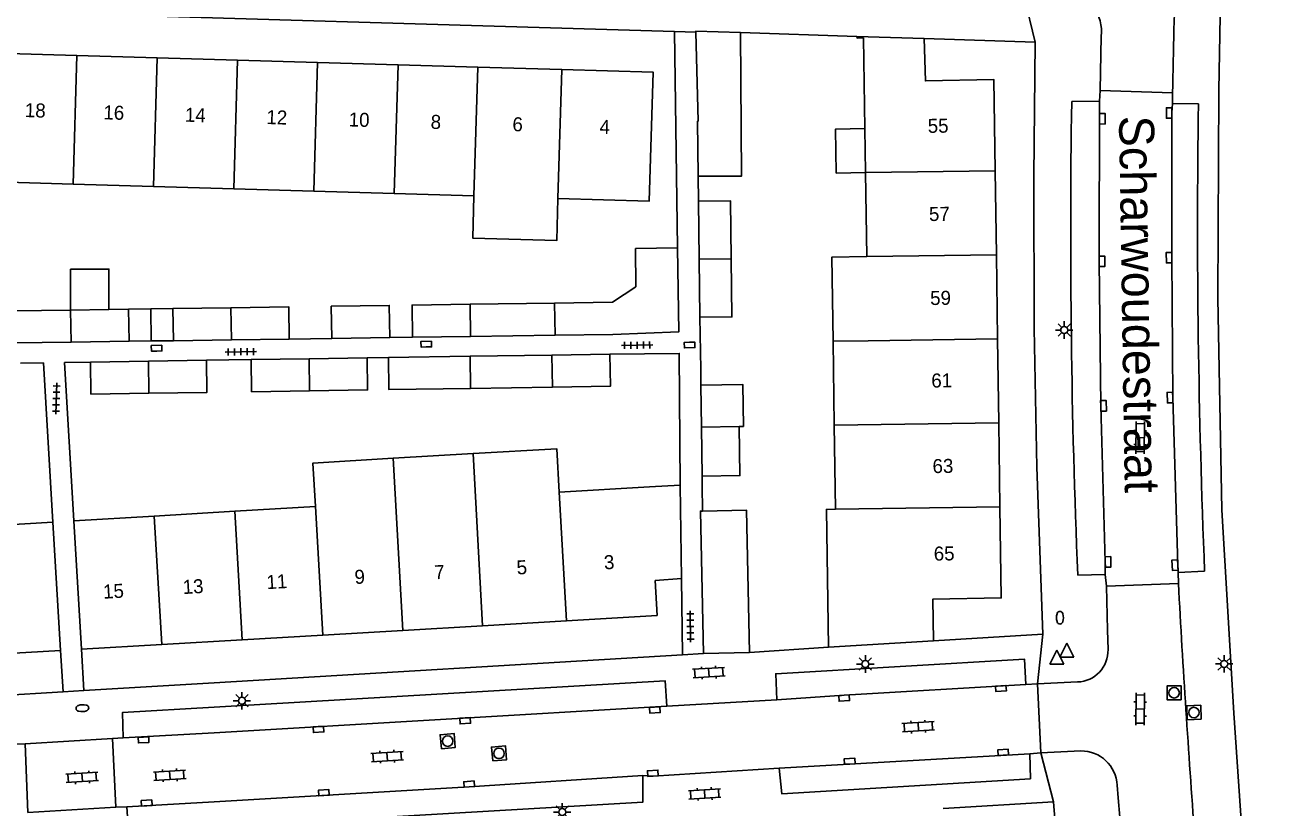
# Model space of a CAD drawing. Extents: x 125000 to 129004, y 397500 to 399008.
# Drawn here: x 126986.5 to 127076.1, y 398903.3 to 398959.2 of the extents above; entities that cross this region are included whole.
import ezdxf

# ---------------------------------------------------------------- set-up
doc = ezdxf.new("R2010")
doc.units = 0
for name, color, linetype in [('gg-afsc-erfafscheiding', 7, 'Continuous'), ('gg-afsc-faunaraster', 7, 'Continuous'), ('gg-afsc-muur', 7, 'Continuous'), ('gg-anno-huisnummerreeks BGT', 7, 'Continuous'), ('gg-anno-openbare ruimte label', 7, 'Continuous'), ('gg-bbg-bijgebouw', 7, 'Continuous'), ('gg-bbg-gedigitaliseerde bebouwing', 7, 'Continuous'), ('gg-bbg-gedigitaliseerde bijgebouw', 7, 'Continuous'), ('gg-bbg-hoofdgebouw', 7, 'Continuous'), ('gg-bbg-luifel en loopbrug', 7, 'Continuous'), ('gg-bbg-tussenscheiding', 7, 'Continuous'), ('gg-knt-verharding', 7, 'Continuous'), ('gg-knt-verharding nz', 7, 'Continuous'), ('gt-grn-weggrens', 7, 'Continuous'), ('gt-symb-brandkraan', 7, 'Continuous'), ('gt-symb-klinker verharding', 7, 'Continuous'), ('gt-symb-kolk', 7, 'Continuous'), ('gt-symb-lichtmast', 7, 'Continuous'), ('gt-symb-rioolschacht', 7, 'Continuous'), ('gt-symb-tegel verharding', 7, 'Continuous'), ('gt-symb-waterafsluiter', 7, 'Continuous')]:
    doc.layers.add(name, color=color, linetype=linetype)

# ---------------------------------------------------------------- blocks, each defined once
blk = doc.blocks.new('gt0-RS')
at = {"layer": 'gt-symb-rioolschacht'}
blk.add_lwpolyline([(-0.5, -0.5), (0.5, -0.5), (0.5, 0.5), (-0.5, 0.5)], close=True, dxfattribs=at)
blk.add_circle((0, 0), 0.375, dxfattribs=at)
blk = doc.blocks.new('gt0-LMAST')
at = {"layer": 'gt-symb-lichtmast'}
for p, q in [((-0.182, 0.173), (-0.447, 0.438)), ((-0.005, 0.246), (-0.005, 0.621)), ((0.172, 0.173), (0.437, 0.438)), ((-0.255, -0.004), (-0.63, -0.004)), ((-0.182, -0.181), (-0.447, -0.446)), ((-0.005, -0.254), (-0.005, -0.629)), ((0.437, -0.446), (0.172, -0.181)), ((0.245, -0.004), (0.62, -0.004))]:
    blk.add_line(p, q, dxfattribs=at)
blk.add_circle((-0.005, -0.004), 0.25, dxfattribs=at)
blk = doc.blocks.new('gt0-KOLK')
at = {"layer": 'gt-symb-kolk'}
blk.add_lwpolyline([(0, 0), (0.375, 0), (0.375, 0.4), (-0.375, 0.4), (-0.375, 0), (0, 0)], dxfattribs=at)
blk = doc.blocks.new('gt0-KL1')
at = {"layer": 'gt-symb-klinker verharding'}
for p, q in [((-1.15, 0.3), (1.15, 0.3)), ((-1, -0.3), (-1, 0.3)), ((-0.5, 0.3), (-0.5, 0.45)), ((0, -0.3), (0, 0.3)), ((0.5, 0.3), (0.5, 0.45)), ((1, -0.3), (1, 0.3)), ((-1.15, -0.3), (1.15, -0.3)), ((-0.5, -0.45), (-0.5, -0.3)), ((0.5, -0.45), (0.5, -0.3))]:
    blk.add_line(p, q, dxfattribs=at)
blk = doc.blocks.new('gt0-WAFSL')
at = {"layer": 'gt-symb-waterafsluiter'}
for p, q in [((-0.5, -0.333), (0, 0.667)), ((0, 0.667), (0.5, -0.333)), ((0.5, -0.333), (-0.5, -0.333))]:
    blk.add_line(p, q, dxfattribs=at)
blk = doc.blocks.new('gt0-BR')
at = {"layer": 'gt-symb-brandkraan'}
for centre, radius, start, end in [((-0.244, 0), 0.206, 107.56694, 252.43307), ((0.599, -2.664), 3, 106.89205, 107.56694), ((0, -0.691), 0.938, 73.10799, 106.89205), ((-0.599, -2.664), 3, 72.43309, 73.10799), ((0.244, 0), 0.206, 287.56695, 72.43309), ((0.599, 2.664), 3, 252.43307, 253.10797), ((0, 0.691), 0.938, 253.10797, 286.89206), ((-0.599, 2.664), 3, 286.89206, 287.56695)]:
    blk.add_arc(centre, radius, start, end, dxfattribs=at)
blk = doc.blocks.new('gt0-TEG1')
at = {"layer": 'gt-symb-tegel verharding'}
for p, q in [((-1.125, 0), (1.125, 0)), ((-0.9, -0.25), (-0.9, 0.25)), ((-0.45, -0.25), (-0.45, 0.25)), ((0, -0.25), (0, 0.25)), ((0.45, -0.25), (0.45, 0.25)), ((0.9, -0.25), (0.9, 0.25))]:
    blk.add_line(p, q, dxfattribs=at)

msp = doc.modelspace()

# ---------------------------------------------------------------- linework, layer by layer
at = {"layer": 'gg-afsc-erfafscheiding'}
for p, q in [((127033.097, 398943.264), (127032.888, 398958.707)), ((127012.546, 398936.852), (127014.176, 398936.875)), ((127005.367, 398936.749), (127008.406, 398936.792)), ((126991.167, 398935.106), (126989.316, 398935.077)), ((126989.98, 398923.771), (126989.316, 398935.077)), ((127002.645, 398935.28), (126999.456, 398935.231)), ((127010.934, 398935.405), (127012.454, 398935.428)), ((126987.807, 398935.055), (126986.177, 398935.03)), ((126988.475, 398923.68), (126987.807, 398935.055)), ((127034.766, 398934.6), (127034.781, 398933.457)), ((127034.867, 398926.957), (127034.875, 398926.317))]:
    msp.add_line(p, q, dxfattribs=at)
msp.add_lwpolyline([(127033.3, 398926.316), (127033.225, 398935.719), (127028.282, 398935.668)], dxfattribs=at)
at = {"layer": 'gg-afsc-faunaraster'}
for points in [[(127071.767, 398954.514), (127071.945, 398963.799), (127072.22, 398973.083)], [(127077.209, 398864.807), (127075.216, 398880.377), (127073.862, 398895.104), (127072.839, 398910.042), (127071.987, 398924.555), (127071.696, 398939.662), (127071.767, 398954.514)]]:
    msp.add_lwpolyline(points, dxfattribs=at)
at = {"layer": 'gg-afsc-muur'}
for p, q in [((127037.613, 398958.632), (127045.918, 398958.342)), ((127034.588, 398948.377), (127034.601, 398946.585)), ((127038.256, 398914.376), (127043.884, 398914.739))]:
    msp.add_line(p, q, dxfattribs=at)
at = {"layer": 'gg-bbg-bijgebouw'}
for p, q in [((127034.652, 398942.438), (127034.601, 398946.585)), ((127033.097, 398943.264), (127030.097, 398943.217)), ((127034.703, 398938.298), (127034.652, 398942.438)), ((126992.491, 398938.855), (126989.751, 398938.816)), ((126993.895, 398938.875), (126992.491, 398938.855)), ((126993.928, 398936.585), (126993.895, 398938.875)), ((126997.064, 398938.92), (127001.209, 398938.979)), ((126997.064, 398938.92), (126997.097, 398936.63)), ((127014.176, 398936.875), (127018.315, 398936.934)), ((127018.315, 398936.934), (127024.355, 398937.021)), ((126985.639, 398936.466), (126989.784, 398936.526)), ((126989.784, 398936.526), (126993.928, 398936.585)), ((126997.097, 398936.63), (127001.241, 398936.69)), ((127001.241, 398936.69), (127005.367, 398936.749)), ((127008.406, 398936.792), (127012.546, 398936.852)), ((126995.312, 398935.169), (126991.167, 398935.106)), ((126999.456, 398935.231), (126995.312, 398935.169)), ((127006.79, 398935.343), (127002.645, 398935.28)), ((127010.934, 398935.405), (127006.79, 398935.343)), ((127028.282, 398935.668), (127024.133, 398935.605)), ((127034.965, 398914.301), (127038.256, 398914.376))]:
    msp.add_line(p, q, dxfattribs=at)
for points in [[(127034.423, 398958.664), (127034.421, 398958.729), (127037.613, 398958.632)], [(127034.588, 398948.377), (127034.53, 398952.295), (127034.572, 398952.3), (127034.423, 398958.664)], [(127036.942, 398942.466), (127036.891, 398946.613), (127034.601, 398946.585)], [(127024.355, 398937.021), (127028.494, 398937.08), (127033.192, 398937.258), (127033.097, 398943.264)], [(127034.703, 398938.298), (127036.993, 398938.326), (127036.942, 398942.466)], [(126989.751, 398938.816), (126985.606, 398938.756), (126985.639, 398936.466)], [(127001.209, 398938.979), (127005.353, 398939.039), (127005.367, 398936.749)], [(127012.546, 398936.852), (127012.513, 398939.142), (127008.373, 398939.082), (127008.406, 398936.792)], [(127018.283, 398939.225), (127014.143, 398939.165), (127014.176, 398936.875)], [(126991.167, 398935.106), (126991.202, 398932.814), (126995.347, 398932.878)], [(126995.347, 398932.878), (126999.491, 398932.941), (126999.456, 398935.231)], [(127002.645, 398935.28), (127002.68, 398932.988), (127006.825, 398933.052)], [(127006.825, 398933.052), (127010.969, 398933.115), (127010.934, 398935.405)], [(127028.282, 398935.668), (127028.317, 398933.378), (127024.178, 398933.315)], [(127034.897, 398924.465), (127034.736, 398924.461), (127034.965, 398914.301)], [(127038.256, 398914.376), (127038.027, 398924.535), (127034.897, 398924.465)]]:
    msp.add_lwpolyline(points, dxfattribs=at)
at = {"layer": 'gg-bbg-gedigitaliseerde bebouwing'}
for p, q in [((127046.487, 398951.768), (127046.391, 398958.258)), ((127046.534, 398948.626), (127046.487, 398951.768)), ((127046.623, 398942.627), (127046.534, 398948.626)), ((127044.302, 398930.593), (127044.213, 398936.592)), ((127044.302, 398930.593), (127044.391, 398924.593)), ((127012.786, 398928.231), (127018.497, 398928.565))]:
    msp.add_line(p, q, dxfattribs=at)
for points in [[(127024.563, 398946.782), (127024.474, 398943.77), (127018.477, 398943.948), (127018.566, 398946.96)], [(127044.213, 398936.592), (127044.123, 398942.59), (127046.623, 398942.627)], [(127018.497, 398928.565), (127024.478, 398928.915), (127024.659, 398925.817)], [(127007.238, 398924.789), (127007.056, 398927.896), (127012.786, 398928.231)], [(127044.391, 398924.593), (127043.738, 398924.583), (127043.884, 398914.739)]]:
    msp.add_lwpolyline(points, dxfattribs=at)
at = {"layer": 'gg-bbg-gedigitaliseerde bijgebouw'}
for p, q in [((127024.322, 398939.311), (127018.283, 398939.225)), ((127028.471, 398939.371), (127024.322, 398939.311)), ((127024.133, 398935.605), (127018.294, 398935.517)), ((127018.329, 398933.225), (127018.294, 398935.517)), ((127024.178, 398933.315), (127018.329, 398933.225)), ((127034.781, 398933.457), (127034.821, 398930.457)), ((127034.821, 398930.457), (127034.867, 398926.957)), ((127037.821, 398930.496), (127037.521, 398930.492))]:
    msp.add_line(p, q, dxfattribs=at)
for points in [[(127037.613, 398958.632), (127037.688, 398948.377), (127034.588, 398948.377)], [(127030.097, 398943.217), (127030.14, 398940.484), (127028.471, 398939.371)], [(127037.821, 398930.496), (127037.782, 398933.496), (127034.781, 398933.457)], [(127037.521, 398930.492), (127037.566, 398926.993), (127034.867, 398926.957)]]:
    msp.add_lwpolyline(points, dxfattribs=at)
at = {"layer": 'gg-bbg-hoofdgebouw'}
for p, q in [((127045.918, 398958.342), (127050.733, 398958.193)), ((126990.2, 398956.989), (126984.461, 398957.155)), ((126995.939, 398956.824), (126990.2, 398956.989)), ((127001.678, 398956.658), (126995.939, 398956.824)), ((127001.678, 398956.658), (127007.397, 398956.492)), ((127007.397, 398956.492), (127013.156, 398956.326)), ((127013.156, 398956.326), (127018.843, 398956.162)), ((127018.843, 398956.162), (127024.841, 398955.989)), ((127055.802, 398948.758), (127055.886, 398942.758)), ((126989.929, 398947.812), (126984.197, 398947.983)), ((126995.668, 398947.641), (126989.929, 398947.812)), ((127001.407, 398947.47), (126995.668, 398947.641)), ((127007.126, 398947.3), (127001.407, 398947.47)), ((127012.858, 398947.13), (127007.126, 398947.3)), ((127018.566, 398946.96), (127012.858, 398947.13)), ((127055.886, 398942.758), (127055.971, 398936.758)), ((127055.971, 398936.758), (127056.055, 398930.758)), ((127056.055, 398930.758), (127056.139, 398924.76)), ((127031.116, 398926.198), (127024.659, 398925.817)), ((127031.116, 398926.198), (127033.3, 398926.316)), ((127033.392, 398919.641), (127033.3, 398926.316)), ((126995.727, 398924.11), (127001.475, 398924.449)), ((127007.238, 398924.789), (127001.475, 398924.449)), ((126982.763, 398923.345), (126988.475, 398923.68)), ((126989.039, 398914.513), (126988.475, 398923.68)), ((126989.98, 398923.771), (126995.727, 398924.11)), ((126990.525, 398914.605), (126989.98, 398923.771)), ((127033.392, 398919.641), (127031.506, 398919.513)), ((127013.483, 398915.948), (127019.183, 398916.281)), ((127019.183, 398916.281), (127025.173, 398916.632)), ((127002.016, 398915.277), (127007.779, 398915.614)), ((127007.779, 398915.614), (127013.483, 398915.948)), ((126989.039, 398914.513), (126983.3, 398914.177)), ((126990.525, 398914.605), (126996.267, 398914.941)), ((126996.267, 398914.941), (127002.016, 398915.277)), ((127051.394, 398915.201), (127043.884, 398914.739))]:
    msp.add_line(p, q, dxfattribs=at)
for points in [[(127046.391, 398958.258), (127045.928, 398958.235), (127045.918, 398958.342)], [(127050.733, 398958.193), (127050.814, 398955.178), (127055.71, 398955.265), (127055.802, 398948.758)], [(127024.841, 398955.989), (127031.358, 398955.801), (127031.07, 398946.588), (127024.563, 398946.782)], [(127056.139, 398924.76), (127056.231, 398918.261), (127051.352, 398918.187), (127051.394, 398915.201)], [(127025.173, 398916.632), (127031.652, 398917.011), (127031.506, 398919.513)]]:
    msp.add_lwpolyline(points, dxfattribs=at)
at = {"layer": 'gg-bbg-luifel en loopbrug'}
for p, q in [((126993.895, 398938.875), (126995.48, 398938.898)), ((126995.48, 398938.898), (126997.064, 398938.92)), ((126995.48, 398938.898), (126995.513, 398936.608)), ((126993.928, 398936.585), (126995.513, 398936.608)), ((126995.513, 398936.608), (126997.097, 398936.63)), ((127012.454, 398935.428), (127018.294, 398935.517))]:
    msp.add_line(p, q, dxfattribs=at)
for points in [[(127046.534, 398948.626), (127044.445, 398948.595), (127044.399, 398951.737), (127046.487, 398951.768)], [(126989.751, 398938.816), (126989.75, 398941.734), (126992.49, 398941.735), (126992.491, 398938.855)], [(127018.329, 398933.225), (127012.489, 398933.138), (127012.454, 398935.428)]]:
    msp.add_lwpolyline(points, dxfattribs=at)
at = {"layer": 'gg-bbg-tussenscheiding'}
for p, q in [((126990.2, 398956.989), (126989.929, 398947.812)), ((126995.939, 398956.824), (126995.668, 398947.641)), ((127001.678, 398956.658), (127001.407, 398947.47)), ((127007.397, 398956.492), (127007.126, 398947.3)), ((127012.858, 398947.13), (127013.156, 398956.326)), ((127018.843, 398956.162), (127018.566, 398946.96)), ((127024.841, 398955.989), (127024.563, 398946.782)), ((127055.802, 398948.758), (127046.534, 398948.626)), ((127034.652, 398942.438), (127036.942, 398942.466)), ((127055.886, 398942.758), (127046.623, 398942.627)), ((126989.751, 398938.816), (126989.784, 398936.526)), ((127001.209, 398938.979), (127001.241, 398936.69)), ((127018.315, 398936.934), (127018.283, 398939.225)), ((127024.322, 398939.311), (127024.355, 398937.021)), ((127046.713, 398936.629), (127044.213, 398936.592)), ((127055.971, 398936.758), (127046.713, 398936.629)), ((126995.312, 398935.169), (126995.347, 398932.878)), ((127006.79, 398935.343), (127006.825, 398933.052)), ((127024.133, 398935.605), (127024.178, 398933.315)), ((127056.055, 398930.758), (127044.302, 398930.593)), ((127034.821, 398930.457), (127037.521, 398930.492)), ((127013.483, 398915.948), (127012.786, 398928.231)), ((127019.183, 398916.281), (127018.497, 398928.565)), ((127025.173, 398916.632), (127024.659, 398925.817)), ((127002.016, 398915.277), (127001.475, 398924.449)), ((127007.779, 398915.614), (127007.238, 398924.789)), ((127056.139, 398924.76), (127044.391, 398924.593)), ((126996.267, 398914.941), (126995.727, 398924.11))]:
    msp.add_line(p, q, dxfattribs=at)
at = {"layer": 'gg-knt-verharding'}
for p, q in [((127032.888, 398958.707), (126984.547, 398960.136)), ((127032.888, 398958.707), (127034.423, 398958.664)), ((127058.653, 398957.933), (127050.733, 398958.193)), ((127063.257, 398953.728), (127063.287, 398954.482)), ((127063.287, 398954.482), (127068.466, 398954.313)), ((127068.466, 398954.313), (127068.454, 398953.557)), ((127061.263, 398953.7), (127063.257, 398953.728)), ((127068.454, 398953.557), (127070.312, 398953.539)), ((127034.766, 398934.6), (127034.703, 398938.298)), ((127034.897, 398924.465), (127034.875, 398926.317)), ((127063.661, 398919.942), (127061.695, 398919.899)), ((127063.74, 398919.102), (127063.661, 398919.942)), ((127070.759, 398920.167), (127068.873, 398920.084)), ((127068.873, 398920.084), (127068.883, 398919.304)), ((127033.457, 398914.195), (127033.392, 398919.641)), ((127068.883, 398919.304), (127063.74, 398919.102)), ((127051.394, 398915.201), (127059.192, 398915.678)), ((126989.039, 398914.513), (126989.212, 398911.562)), ((126990.525, 398914.605), (126990.698, 398911.648)), ((127000, 398912.198), (127033.457, 398914.195)), ((127033.457, 398914.195), (127034.965, 398914.301)), ((126990.698, 398911.648), (127000, 398912.198)), ((127057.994, 398912.085), (127058.812, 398912.122)), ((127058.812, 398912.122), (127059.052, 398907.205)), ((126941.071, 398908.725), (126989.212, 398911.562)), ((126989.212, 398911.562), (126990.698, 398911.648)), ((127032.354, 398910.526), (127040.198, 398910.985)), ((126986.506, 398907.857), (126992.741, 398908.221)), ((126992.741, 398908.221), (126993.51, 398908.27)), ((126992.994, 398903.318), (126992.741, 398908.221)), ((126985.758, 398907.82), (126986.506, 398907.857)), ((126986.706, 398902.937), (126986.506, 398907.857)), ((127059.052, 398907.205), (127058.284, 398907.145)), ((126992.994, 398903.318), (126986.706, 398902.937)), ((126993.76, 398903.339), (126992.994, 398903.318)), ((127059.971, 398903.715), (127052.088, 398903.228))]:
    msp.add_line(p, q, dxfattribs=at)
for points in [[(127059.192, 398915.678), (127058.778, 398927.591), (127058.573, 398937.505), (127058.555, 398948.359), (127058.653, 398957.933)], [(127040.198, 398910.985), (127040.126, 398912.85), (127057.893, 398913.886), (127057.994, 398912.085)], [(127000, 398910.458), (127032.218, 398912.346), (127032.354, 398910.526)], [(126993.51, 398908.27), (126993.456, 398910.074), (127000, 398910.458)], [(127040.37, 398906.117), (127040.561, 398904.274), (127058.32, 398905.353), (127058.284, 398907.145)], [(127030.619, 398905.593), (127030.636, 398903.693), (127000, 398901.908)], [(127040.37, 398906.117), (127031.358, 398905.546), (127030.619, 398905.593)], [(127000, 398901.908), (126993.887, 398901.552), (126993.76, 398903.339)], [(127064.308, 398861.597), (127063.046, 398871.393), (127062.04, 398880.137), (127061.379, 398886.76), (127060.77, 398893.387), (127059.971, 398903.715)]]:
    msp.add_lwpolyline(points, dxfattribs=at)
for centre, radius, start, end in [((127656.338, 398944.402), 595.148, 179.104851, 182.359629), ((127685.079, 398945.084), 614.825, 179.212096, 182.322705)]:
    msp.add_arc(centre, radius, start, end, dxfattribs=at)
at = {"layer": 'gg-knt-verharding nz'}
for p, q in [((127063.287, 398954.482), (127063.367, 398958.358)), ((127063.823, 398915.961), (127063.74, 398919.102)), ((127063.86, 398914.584), (127063.823, 398915.961)), ((127058.812, 398912.122), (127061.678, 398912.266)), ((127000, 398908.633), (127032.354, 398910.526)), ((126993.51, 398908.27), (127000, 398908.633)), ((127059.052, 398907.205), (127061.92, 398907.337)), ((127058.284, 398907.145), (127040.37, 398906.117)), ((127064.501, 398904.887), (127064.582, 398904)), ((127064.582, 398904), (127064.881, 398900.703)), ((127000, 398903.699), (126993.76, 398903.339))]:
    msp.add_line(p, q, dxfattribs=at)
for points in [[(127063.257, 398953.728), (127063.221, 398942.292), (127063.335, 398931.977), (127063.66, 398920.833), (127063.661, 398919.942)], [(127068.873, 398920.084), (127068.844, 398920.609), (127068.487, 398932.569), (127068.422, 398942.56), (127068.425, 398952.886), (127068.454, 398953.557)], [(127040.198, 398910.985), (127044.999, 398911.31), (127057.994, 398912.085)], [(127030.619, 398905.593), (127018.231, 398904.771), (127000, 398903.699)]]:
    msp.add_lwpolyline(points, dxfattribs=at)
for centre, radius, start, end in [((128006.218, 398935.804), 937.934, 177.760082, 178.869251), ((127060.638, 398958.707), 2.751, 352.71839, 84.89018), ((128002.606, 398970.74), 935.139, 183.15308, 184.260907), ((127061.606, 398914.519), 2.255, 271.82248, 1.63968), ((127061.954, 398904.789), 2.548, 2.20907, 90.77405)]:
    msp.add_arc(centre, radius, start, end, dxfattribs=at)
at = {"layer": 'gt-grn-weggrens'}
for p, q in [((127057.792, 398961.539), (127058.653, 398957.933)), ((127058.812, 398912.122), (127059.192, 398915.678)), ((127059.052, 398907.205), (127059.971, 398903.715))]:
    msp.add_line(p, q, dxfattribs=at)

# ---------------------------------------------------------------- block references
at = {"layer": 'gt-symb-brandkraan'}
for p, rotation in [((127060.425, 398916.849), -90.28647651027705), ((126990.596, 398910.394), 3.2116257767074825)]:
    msp.add_blockref('gt0-BR', p, dxfattribs=dict(at, rotation=rotation))
at = {"layer": 'gt-symb-klinker verharding'}
for p, rotation in [((127066.153, 398929.705), 89.71352348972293), ((127035.343, 398912.936), -176.67392639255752), ((127066.153, 398910.333), 89.71352348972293), ((127050.305, 398909.07), -176.67392639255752), ((127012.369, 398906.936), -176.67392639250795), ((126990.577, 398905.452), 3.3832876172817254), ((126996.836, 398905.602), 3.4404948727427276), ((127035.045, 398904.27), -176.67392639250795)]:
    msp.add_blockref('gt0-KL1', p, dxfattribs=dict(at, rotation=rotation))
at = {"layer": 'gt-symb-kolk'}
for p, rotation in [((127068.425, 398952.886), 90), ((127063.248, 398952.476), -90.40106390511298), ((127063.221, 398942.292), -90.17188682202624), ((127068.422, 398942.56), 90.3437705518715), ((126995.903, 398935.892), 1.5466102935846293), ((127015.16, 398936.182), 0.973934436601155), ((127033.958, 398936.519), -178.22439947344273), ((127068.487, 398932.569), 91.71835800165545), ((127063.335, 398931.977), -89.36977184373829), ((127063.66, 398920.833), -88.33888795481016), ((127068.844, 398920.609), 93.15439218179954), ((127056.195, 398911.998), -176.38792501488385), ((127044.999, 398911.31), -176.10210376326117), ((127031.471, 398910.459), -176.67392638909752), ((127007.445, 398909.075), -176.67392639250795), ((127017.927, 398909.696), -176.6739263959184), ((126994.96, 398908.333), -177.53533664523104), ((127056.378, 398907.035), 3.326073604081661), ((127045.412, 398906.407), 3.26885295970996), ((127031.358, 398905.546), 3.6120749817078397), ((127018.231, 398904.771), 3.783590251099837), ((126995.197, 398903.421), 3.497695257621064), ((127007.85, 398904.154), 3.612074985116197)]:
    msp.add_blockref('gt0-KOLK', p, dxfattribs=dict(at, rotation=rotation))
at = {"layer": 'gt-symb-lichtmast'}
for p in [(127060.734, 398937.392), (127046.529, 398913.545), (127072.16, 398913.558), (127001.995, 398910.924), (127024.877, 398902.981)]:
    msp.add_blockref('gt0-LMAST', p, dxfattribs=at)
at = {"layer": 'gt-symb-rioolschacht'}
for p, rotation in [((127068.58, 398911.491), 90.34377055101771), ((127069.996, 398910.082), 92.23563689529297), ((127016.689, 398908.043), 5.334440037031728), ((127020.356, 398907.166), 5.2774060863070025)]:
    msp.add_blockref('gt0-RS', p, dxfattribs=dict(at, rotation=rotation))
at = {"layer": 'gt-symb-tegel verharding'}
for p, rotation in [((127001.914, 398935.835), 0.8593722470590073), ((127030.219, 398936.307), 0.8593722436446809), ((126988.732, 398932.5), -91.71835800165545), ((127034.026, 398916.228), -89.25519682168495)]:
    msp.add_blockref('gt0-TEG1', p, dxfattribs=dict(at, rotation=rotation))
at = {"layer": 'gt-symb-waterafsluiter'}
for p in [(127060.204, 398913.866), (127060.918, 398914.373)]:
    msp.add_blockref('gt0-WAFSL', p, dxfattribs=at)

# ---------------------------------------------------------------- texts
at = {"layer": 'gg-anno-huisnummerreeks BGT'}
for s, rotation, p in [('18', 358.3, (126986.472, 398952.595)), ('16', 358.3, (126992.082, 398952.433)), ('14', 358.3, (126997.904, 398952.265)), ('12', 358.3, (127003.728, 398952.097)), ('10', 358.3, (127009.607, 398951.927)), ('8', 358.3, (127015.46, 398951.758)), ('6', 358.3, (127021.302, 398951.59)), ('4', 358.3, (127027.524, 398951.41)), ('55', 0.8, (127050.986, 398951.463)), ('57', 0.8, (127051.075, 398945.169)), ('59', 0.8, (127051.159, 398939.173)), ('61', 0.8, (127051.242, 398933.28)), ('63', 0.8, (127051.328, 398927.174)), ('65', 0.8, (127051.416, 398920.925)), ('5', 3.3, (127021.643, 398919.932)), ('3', 3.3, (127027.878, 398920.297)), ('11', 3.3, (127003.768, 398918.886)), ('9', 3.3, (127010.06, 398919.254)), ('7', 3.3, (127015.759, 398919.588)), ('15', 3.3, (126992.098, 398918.203)), ('13', 3.3, (126997.788, 398918.536))]:
    msp.add_text(s, height=1, rotation=rotation, dxfattribs=at).set_placement(p)
at = {"layer": 'gg-anno-openbare ruimte label'}
msp.add_text('Scharwoudestraat', height=2.5, rotation=270.9, dxfattribs=at).set_placement((127064.641, 398952.683))

doc.saveas('drawing.dxf')
